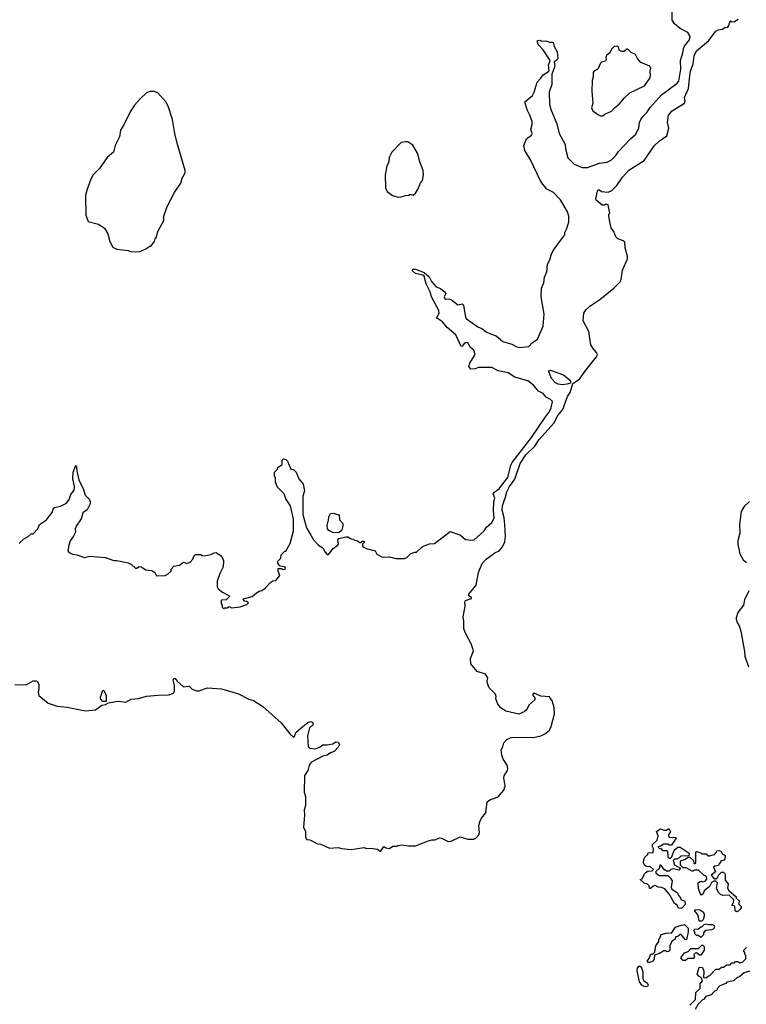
# Model space of a CAD drawing. Extents: x 2086813 to 2278017, y 548126 to 753336.
# Tile 402 of 461: x 2242290 to 2248964, y 668218 to 677261. Entities that reach past the tile are written whole.
import ezdxf

# ---------------------------------------------------------------- set-up
doc = ezdxf.new("R2010")
doc.units = 0

msp = doc.modelspace()

# ---------------------------------------------------------------- linework, layer by layer
at = {"layer": '0CON10XD'}
for points in [[(2242535, 672667.5), (2242587.5, 672735), (2242597.5, 672765), (2242610.7, 672779.3), (2242665, 672793.3), (2242719.3, 672820.7), (2242743.3, 672855), (2242760.3, 672899.7), (2242789.7, 672940.3), (2242794.2, 672975), (2242776.7, 673045), (2242781.2, 673105), (2242805, 673170), (2242812.5, 673155), (2242813.3, 673115), (2242833.8, 673035), (2242875.8, 672945.8), (2242890, 672895), (2242927.1, 672857.1), (2242936.2, 672835), (2242936.7, 672815), (2242909.3, 672760.7), (2242869.3, 672730.7), (2242854.2, 672675.8), (2242809.3, 672610.7), (2242800, 672585), (2242801.2, 672555), (2242785, 672517.5), (2242753.3, 672475), (2242740, 672435), (2242733, 672383), (2242745, 672367.5), (2242775, 672352.5), (2242815, 672346.7), (2242885, 672320), (2242935, 672333.3), (2243075, 672320), (2243155, 672293.3), (2243183, 672293), (2243285, 672272.5), (2243317, 672257), (2243353.6, 672223.6), (2243367, 672223), (2243385, 672237.5), (2243405, 672236.7), (2243449.5, 672209.5), (2243505, 672203.3), (2243530, 672185), (2243545, 672152.5), (2243625, 672157.5), (2243655, 672170), (2243682.5, 672195), (2243682.5, 672215), (2243705, 672242.5), (2243757.7, 672252.3), (2243795, 672280), (2243825, 672267.5), (2243855, 672277.5), (2243880, 672305), (2243890, 672335), (2243905, 672347.5), (2243955, 672350), (2243965, 672340), (2243985, 672337.5), (2244045, 672348), (2244075, 672364), (2244095.9, 672365.9), (2244145, 672332.5), (2244161.2, 672295), (2244158.8, 672235), (2244126.7, 672175), (2244102.5, 672105), (2244103, 672053), (2244112.5, 672035), (2244152.6, 672002.6), (2244220, 671965), (2244186.7, 671933.3), (2244145, 671930), (2244140, 671925), (2244140, 671895), (2244150, 671885), (2244150, 671865), (2244165, 671850), (2244175, 671860), (2244195, 671860), (2244215, 671870), (2244235, 671860), (2244315, 671867.5), (2244375, 671890), (2244390, 671905), (2244375, 671917.5), (2244355, 671920), (2244341.7, 671938.3), (2244353.6, 671946.4), (2244425.7, 671964.3), (2244465, 671997.5), (2244488.3, 672011.7), (2244515, 672017.5), (2244545, 672040), (2244597.5, 672095), (2244615, 672106.7), (2244641.7, 672111.7), (2244680, 672155), (2244663.8, 672195), (2244665, 672220), (2244695, 672220), (2244705, 672210), (2244727.5, 672215), (2244730, 672225), (2244720, 672235), (2244681.7, 672241.7), (2244660, 672265), (2244660, 672275), (2244665, 672290), (2244687.5, 672315), (2244693, 672347), (2244725, 672380), (2244735, 672380), (2244775, 672450), (2244803.3, 672565), (2244803.6, 672673.6), (2244776.4, 672796.4), (2244735, 672860), (2244717.5, 672905), (2244655, 672970), (2244640, 673015), (2244640, 673055), (2244630, 673065), (2244630, 673105), (2244658.3, 673131.7), (2244661.7, 673148.3), (2244700, 673175), (2244700, 673215), (2244711.7, 673228.3), (2244735, 673220), (2244750, 673205), (2244781.7, 673131.7), (2244805, 673130), (2244830, 673105), (2244853, 673043), (2244892.5, 672995), (2244906.7, 672935), (2244890, 672885), (2244890, 672715), (2244923.3, 672595), (2244962.5, 672525), (2244987.5, 672485), (2245033.6, 672433.6), (2245075, 672410), (2245095, 672370), (2245115, 672350), (2245125, 672350), (2245173.6, 672406.4), (2245209.3, 672430.7), (2245217.5, 672445), (2245213.3, 672485), (2245222.5, 672495), (2245285, 672512.5), (2245305, 672512.5), (2245335, 672492.5), (2245355, 672490), (2245365, 672480), (2245385, 672477.5), (2245415, 672460), (2245425, 672460), (2245435, 672470), (2245455, 672470), (2245458.3, 672461.7), (2245440, 672445), (2245440, 672425), (2245450, 672415), (2245473, 672403), (2245555, 672382.5), (2245570.7, 672350.7), (2245615, 672327.5), (2245635, 672323.3), (2245685, 672327.5), (2245745, 672312.5), (2245825, 672312.5), (2245845, 672320), (2245880, 672355), (2245915, 672370), (2245935, 672370), (2245983.6, 672416.4), (2246005, 672427.5), (2246055, 672446.7), (2246100.7, 672449.3), (2246245, 672561.2), (2246340, 672525), (2246385, 672487.5), (2246445, 672480), (2246465, 672483.8), (2246555, 672566.2), (2246578.8, 672601.2), (2246625, 672643.3), (2246640, 672665), (2246646.9, 672685), (2246641.7, 672751.7), (2246645.4, 672835), (2246652.5, 672865), (2246638.1, 672905), (2246647.6, 672922.4), (2246695, 672953.3), (2246727.1, 672997.1), (2246773, 673055), (2246800.1, 673169.9), (2246812.2, 673195), (2246991.8, 673425), (2247117.8, 673612.2), (2247153.8, 673655), (2247172.7, 673695), (2247183, 673753), (2247165, 673772.5), (2247123.8, 673793.8), (2247097.6, 673827.6), (2247055, 673850), (2247008.8, 673905), (2246956.2, 673945), (2246836.8, 673976.8), (2246775, 674016.7), (2246684.3, 674034.3), (2246625, 674067.1), (2246505, 674066.2), (2246473.3, 674053.3), (2246432, 674052), (2246416.4, 674076.4), (2246425, 674107.5), (2246473.3, 674185), (2246461.2, 674225), (2246430.5, 674250.5), (2246405, 674292.5), (2246395, 674296.7), (2246375, 674290), (2246355, 674262.5), (2246345, 674260), (2246295.8, 674365.8), (2246216.7, 674435), (2246173.3, 674485), (2246126.2, 674515), (2246121.2, 674525), (2246141.2, 674565), (2246138.8, 674588.8), (2246072.2, 674715), (2246061.1, 674761.1), (2246022.9, 674835), (2246006.2, 674906.2), (2245994, 674914), (2245925, 674929.2), (2245896.7, 674955), (2245901.7, 674968.3), (2245925, 674970.8), (2246005, 674940), (2246050.3, 674900.3), (2246073.1, 674855), (2246115, 674806.2), (2246155, 674791.2), (2246190, 674765), (2246202.5, 674745), (2246190, 674715), (2246195, 674696.7), (2246205, 674692.5), (2246235, 674697.5), (2246265, 674682.5), (2246315, 674642.5), (2246355, 674650), (2246365, 674640), (2246385.8, 674525), (2246395, 674512.9), (2246498.5, 674438.5), (2246535.9, 674425.9), (2246574.6, 674394.6), (2246614, 674375), (2246665.9, 674355.9), (2246728.6, 674305), (2246811.1, 674281.1), (2246856.7, 674255), (2246885, 674250), (2246965, 674260), (2246996.1, 674293.9), (2247045, 674327.5), (2247098.8, 674445), (2247107.5, 674555), (2247078.5, 674715), (2247081.9, 674795), (2247103.8, 674845), (2247110, 674895), (2247130, 674945), (2247136.7, 675015), (2247160, 675055), (2247175, 675110), (2247193.3, 675145), (2247256.7, 675233.3), (2247297.5, 675285), (2247297.5, 675305), (2247316, 675344), (2247333.3, 675405), (2247333.8, 675455), (2247322.5, 675495), (2247256.9, 675606.9), (2247193.3, 675675), (2247130, 675705), (2247076.2, 675775), (2246981.2, 675975), (2246930.5, 676060.5), (2246918.8, 676105), (2246946.2, 676165), (2246989.3, 676200.7), (2246996.7, 676215), (2246983.8, 676255), (2246996.7, 676295), (2246996.7, 676325), (2246976, 676385), (2246951.7, 676431.7), (2246930.8, 676505), (2246999.2, 676565), (2247015.5, 676594.5), (2247043.8, 676686.2), (2247077.4, 676722.6), (2247097.1, 676755), (2247147.5, 676785), (2247152.5, 676795), (2247148.3, 676818.3), (2247147, 676843), (2247162.5, 676885), (2247098.8, 676985), (2247051.7, 677031.7), (2247043, 677067), (2247065, 677072.5), (2247087, 677063), (2247123, 677067), (2247155, 677053.8), (2247190, 677055), (2247197.5, 677015), (2247227.5, 676965), (2247232, 676905), (2247225, 676891.2), (2247197.5, 676875), (2247203.6, 676833.6), (2247178.8, 676761.2), (2247176.9, 676665), (2247154.1, 676594.1), (2247156, 676485), (2247165.8, 676445), (2247224, 676305), (2247243.8, 676215), (2247300.5, 676115), (2247303.5, 676075), (2247325, 675992.5), (2247383.1, 675933.1), (2247455, 675902.5), (2247505, 675902.5), (2247615, 675943.1), (2247685, 675951.5), (2247724.3, 675975), (2247765, 676013.3), (2247790.4, 676049.6), (2247898.6, 676165), (2247946.7, 676205), (2247976.9, 676265), (2247983.3, 676315), (2247994.4, 676345), (2248015, 676375.8), (2248050.5, 676409.5), (2248080, 676455), (2248185, 676570), (2248325.2, 676674.8), (2248343.6, 676695), (2248361.9, 676805), (2248360.3, 676885), (2248381.1, 676955), (2248386.4, 676995), (2248395, 677018), (2248442.9, 677075), (2248448.1, 677105), (2248425, 677144), (2248355, 677178.8), (2248305, 677223.3), (2248282.5, 677255), (2248283.1, 677355)], [(2248443.5, 676746.5), (2248450.7, 676789.3), (2248476.4, 676855), (2248485, 676930), (2248506.5, 676975), (2248615.8, 677065), (2248682.5, 677155), (2248705, 677166.7), (2248745, 677172.5), (2248765, 677187.5), (2248795, 677193.3), (2248803.9, 677206.1), (2248815, 677250), (2248831.7, 677241.7), (2248855, 677244), (2248890, 677265)], [(2247625, 676376.7), (2247645, 676377.5), (2247665, 676393.3), (2247725, 676420), (2247755.8, 676454.2), (2247795, 676483.8), (2247845.8, 676544.2), (2247895, 676588.8), (2248027.3, 676652.7), (2248073.9, 676716.1), (2248083.3, 676745), (2248080, 676785), (2248086.7, 676815), (2248077.5, 676835), (2247995, 676867.5), (2247963.9, 676903.9), (2247945, 676942.5), (2247905, 676960), (2247875, 676990), (2247865, 676990), (2247841.7, 676968.3), (2247818.3, 676968.3), (2247795, 676980), (2247792.5, 677005), (2247785, 677012.5), (2247775, 677017.5), (2247750, 677015), (2247727, 676993), (2247706.4, 676953.6), (2247682.5, 676935), (2247673.6, 676916.4), (2247676.7, 676893.3), (2247669.3, 676880.7), (2247635, 676870), (2247625, 676860), (2247600, 676805), (2247563.9, 676786.1), (2247556.7, 676775), (2247556.7, 676735), (2247546.4, 676703.6), (2247543.3, 676605), (2247553.3, 676495), (2247540.7, 676450.7), (2247553.6, 676423.6), (2247599.3, 676389.3), (2247625, 676376.7)], [(2242245, 671156), (2242348.3, 671151.7), (2242415, 671187.5), (2242439.3, 671189.3), (2242453, 671183), (2242466, 671156), (2242465.8, 671114.2), (2242458.8, 671085), (2242465.7, 671055), (2242551.9, 670985), (2242635, 670957.3), (2242725, 670947.9), (2242895, 670913.2), (2242985, 670922), (2243045, 670966.5), (2243078.3, 670971.7), (2243104.2, 670985.8), (2243195, 671002.2), (2243265, 670991.8), (2243315, 671020.2), (2243382, 671025), (2243455, 671047.6), (2243562.5, 671057.5), (2243661.2, 671058.8), (2243702.7, 671075), (2243710.3, 671095), (2243711.4, 671145), (2243698.5, 671195), (2243705, 671211.4), (2243718.8, 671208.8), (2243736.7, 671185), (2243794.3, 671135), (2243845, 671139.2), (2243872.6, 671112.6), (2243915, 671096.3), (2243935, 671097.6), (2244015, 671125.2), (2244145, 671116.3), (2244300, 671070), (2244395, 671021.4), (2244437.9, 671007.9), (2244523.6, 670953.6), (2244691.6, 670801.6), (2244775, 670697.5), (2244805, 670672.2), (2244813, 670677), (2244825, 670714.4), (2244874.1, 670755.9), (2244935, 670807.1), (2244965, 670815.7), (2244983.1, 670805), (2244982.5, 670785), (2244951.8, 670758.2), (2244934.6, 670685), (2244938.1, 670585), (2244955, 670570.5), (2245006, 670564), (2245048.6, 670581.4), (2245075, 670600), (2245115, 670600), (2245165, 670611.4), (2245195, 670627.1), (2245215, 670624), (2245225.8, 670605), (2245215, 670578.8), (2245179.1, 670540.9), (2245145, 670528), (2245112.9, 670507.1), (2245075, 670498), (2244965, 670438), (2244950, 670415), (2244936.7, 670365), (2244905, 670320), (2244903.1, 670165), (2244914.4, 670125), (2244913.8, 670045), (2244901.5, 670005), (2244907.2, 669955), (2244895.9, 669845.9), (2244914.1, 669805.9), (2244916.2, 669755), (2244925, 669732.5), (2244955, 669727.5), (2245025, 669692.5), (2245055, 669687.5), (2245135, 669652.5), (2245215, 669657.5), (2245245, 669647.5), (2245335, 669640), (2245455, 669657.5), (2245475, 669650), (2245515, 669652.5), (2245575, 669642.5), (2245605, 669620), (2245635, 669667.5), (2245653.8, 669653.8), (2245685, 669647.5), (2245718.3, 669671.7), (2245755, 669670), (2245763, 669677), (2245795, 669682.5), (2245865, 669672.5), (2245925, 669672.5), (2246035, 669717.5), (2246075, 669727.5), (2246105, 669727.5), (2246145, 669746.7), (2246165, 669742.5), (2246225, 669712.5), (2246253.6, 669716.4), (2246335, 669756.7), (2246405, 669733.3), (2246460, 669735), (2246480, 669745), (2246505.8, 669775), (2246512, 669795), (2246506.2, 669855), (2246516.2, 669895), (2246532.7, 669927.3), (2246570, 669975), (2246583.9, 670076.1), (2246606.7, 670095), (2246685, 670123.8), (2246736.8, 670183.2), (2246748.6, 670225), (2246737.7, 670297.7), (2246740, 670315), (2246771.2, 670365), (2246774, 670385), (2246766, 670415), (2246729.3, 670469.3), (2246717.5, 670505), (2246712.5, 670555), (2246727, 670583), (2246735, 670620), (2246765, 670650), (2246805, 670667.5), (2246905, 670672.5), (2247008.3, 670668.3), (2247075, 670683.1), (2247120, 670705), (2247157.1, 670735), (2247172.2, 670767.8), (2247200.8, 670885), (2247197.7, 670945), (2247180, 671005), (2247155, 671042.9), (2247075, 671048.6), (2247015, 671076.2), (2247003.3, 671065), (2247002.5, 671055), (2247021.7, 671031.7), (2247022.5, 671015), (2246965, 670966.7), (2246946.7, 670925), (2246922.5, 670905), (2246875, 670883.3), (2246755, 670908.8), (2246710.5, 670940.5), (2246682.5, 670975), (2246663, 671023), (2246667.5, 671045), (2246660, 671065), (2246603.3, 671125), (2246587.5, 671165), (2246582.5, 671185), (2246590, 671215), (2246569.3, 671249.3), (2246492.5, 671275), (2246433.3, 671345), (2246430.5, 671395), (2246457.8, 671465), (2246437.6, 671527.6), (2246383.2, 671625), (2246367.8, 671665), (2246370.6, 671735), (2246364, 671775), (2246381.2, 671875), (2246378.8, 671915), (2246385, 671926.7), (2246440, 671945), (2246440, 671955), (2246415, 671970), (2246414, 671985), (2246483.2, 672066.8), (2246503.1, 672185), (2246537.5, 672265), (2246575, 672304.7), (2246655, 672363.4), (2246695, 672381.6), (2246725, 672418.2), (2246746.4, 672465), (2246752.8, 672515), (2246744.5, 672624.5), (2246740.7, 672685), (2246722, 672755), (2246725, 672799.2), (2246749.5, 672865), (2246763.3, 672925), (2246789.4, 672975), (2246837.8, 673042.2), (2246887.8, 673185), (2246940, 673265), (2247020, 673345), (2247061.2, 673405), (2247197.1, 673555), (2247231, 673625), (2247278.3, 673681.7), (2247320.8, 673799.2), (2247344.4, 673835.6), (2247370.3, 673919.7), (2247430.9, 673959.1), (2247479.8, 674030.2), (2247588.2, 674165), (2247595.6, 674185), (2247588.9, 674205), (2247553.3, 674245), (2247536.4, 674275), (2247516, 674396), (2247464.4, 674495), (2247470, 674565), (2247489.1, 674595), (2247525, 674630.4), (2247618.1, 674691.9), (2247746.5, 674793.5), (2247800.5, 674849.5), (2247814.7, 674875), (2247825, 674960), (2247872.3, 675065), (2247872.9, 675085), (2247850, 675165), (2247846.6, 675216.6), (2247835, 675229.4), (2247785, 675246.9), (2247764.3, 675265), (2247746.2, 675315), (2247721.4, 675345), (2247710, 675405), (2247700, 675455), (2247700, 675475), (2247710, 675485), (2247695, 675560), (2247675, 675567.5), (2247661.7, 675558.3), (2247638.3, 675558.3), (2247585, 675602.5), (2247580, 675615), (2247597.5, 675685), (2247605, 675696.7), (2247615, 675696.7), (2247633.9, 675683.9), (2247695, 675677.5), (2247727.4, 675692.6), (2247775, 675738.8), (2247826, 675815), (2247885, 675878.8), (2248025, 675968), (2248120, 676105), (2248163.8, 676145), (2248233.8, 676195), (2248253.3, 676265), (2248241.2, 676315), (2248250, 676385), (2248283.3, 676425), (2248396.2, 676495), (2248402, 676515), (2248396.7, 676545), (2248432, 676628), (2248443.5, 676746.5)], [(2243318.3, 675128.3), (2243395, 675132.5), (2243450, 675155), (2243485, 675180), (2243495, 675180), (2243527, 675223), (2243533, 675247), (2243547, 675263), (2243557.5, 675315), (2243612.5, 675415), (2243613.3, 675455), (2243644.1, 675545.9), (2243713.3, 675675), (2243770.7, 675759.3), (2243783.3, 675805), (2243810, 675855), (2243811.2, 675875), (2243735.9, 676125.9), (2243714.1, 676214.1), (2243693.3, 676345), (2243653.3, 676465), (2243632.5, 676505), (2243558.3, 676588.3), (2243525, 676602.5), (2243485, 676602.5), (2243455, 676587.5), (2243395, 676532.5), (2243343.9, 676476.1), (2243303.3, 676415), (2243246.7, 676295), (2243216.7, 676245), (2243206.2, 676185), (2243166.7, 676105), (2243151.2, 676045), (2243094.2, 675995.8), (2243022, 675895), (2242966, 675835), (2242942, 675795), (2242909.2, 675705), (2242895.7, 675645), (2242897.1, 675465), (2242917.5, 675407.5), (2243015, 675384), (2243070, 675345), (2243100, 675295), (2243116.7, 675225), (2243145, 675172.5), (2243183, 675153), (2243285, 675140), (2243318.3, 675128.3)], [(2245765, 675630), (2245795, 675632.5), (2245833, 675647), (2245865, 675650), (2245875, 675657.5), (2245905, 675650), (2245925, 675667.5), (2245947.7, 675702.3), (2245973, 675767), (2245990, 675785), (2245997.5, 675835), (2245996.4, 675876.4), (2245965.9, 675955.9), (2245945, 676036.2), (2245899.5, 676109.5), (2245855, 676137.5), (2245835, 676140), (2245795, 676132.5), (2245706.7, 676045), (2245683.8, 675995), (2245681.2, 675955), (2245661.2, 675915), (2245646.7, 675835), (2245650, 675715), (2245665, 675682.5), (2245715, 675647.5), (2245765, 675630)], [(2247275, 673906.9), (2247235, 673913.2), (2247210.5, 673925), (2247174.6, 673965), (2247146.7, 674035), (2247165, 674040.8), (2247285, 674000.5), (2247337.8, 673955), (2247352.2, 673935), (2247347.6, 673922.4), (2247315, 673912.9), (2247275, 673906.9)], [(2248991.4, 672835), (2248945, 672791.1), (2248916.2, 672745), (2248901.8, 672625), (2248903.6, 672545), (2248885.6, 672475), (2248885.6, 672445), (2248903.7, 672353.7), (2248935, 672299.2), (2248965, 672274.4)], [(2245195, 672546.5), (2245165, 672552.5), (2245130.5, 672570.5), (2245116.5, 672585), (2245113.8, 672615), (2245127.7, 672665), (2245128.7, 672695), (2245145, 672726.2), (2245165, 672730), (2245225, 672713.8), (2245228, 672668), (2245256.7, 672635), (2245258.9, 672615), (2245248.4, 672571.6), (2245225, 672550), (2245195, 672546.5)], [(2242285, 672449.2), (2242325, 672490), (2242367.5, 672515), (2242395, 672540), (2242415, 672540), (2242456.1, 672583.9), (2242472.5, 672625), (2242535, 672667.5)], [(2248986, 672015), (2248947.7, 671932.3), (2248937.5, 671885), (2248886.7, 671815), (2248871.7, 671768.3), (2248870, 671755), (2248880, 671725), (2248898.8, 671695), (2248912.9, 671645), (2248948, 671458), (2248950.9, 671415), (2248985, 671316.2)], [(2243055, 670998.5), (2243032.5, 671022.5), (2243032.4, 671037.6), (2243055, 671103.3), (2243065, 671096.7), (2243083.8, 671053.8), (2243085, 671000), (2243055, 670998.5)], [(2248365, 669097.5), (2248340.7, 669100.7), (2248328.3, 669128.3), (2248302.5, 669145), (2248257, 669227), (2248215, 669277.5), (2248185, 669290), (2248155, 669292.5), (2248125, 669310), (2248105, 669300), (2248085, 669280), (2248075, 669280), (2248070, 669305), (2248055, 669320), (2248025, 669330), (2247990, 669365), (2248008.3, 669371.7), (2248027.5, 669415), (2248045, 669432.5), (2248058.3, 669441.7), (2248097.5, 669442.5), (2248110, 669455), (2248085, 669480), (2248045, 669482.5), (2248027.5, 669495), (2248020, 669515), (2248022.5, 669545), (2248031.7, 669568.3), (2248060, 669595), (2248061.7, 669608.3), (2248108.3, 669611.7), (2248112.5, 669645), (2248102.5, 669665), (2248103, 669687), (2248146.1, 669723.9), (2248152.5, 669765), (2248140, 669805), (2248175, 669830), (2248205, 669817.5), (2248231.7, 669818.3), (2248245, 669830), (2248255, 669830), (2248266.7, 669805), (2248250, 669775), (2248251.7, 669751.7), (2248315, 669750), (2248320, 669745), (2248275, 669680), (2248255, 669680), (2248245, 669690), (2248205, 669690), (2248175, 669670), (2248150, 669665), (2248165, 669650), (2248178.3, 669648.3), (2248195, 669630), (2248235, 669630), (2248240, 669625), (2248243, 669573), (2248255, 669560), (2248265, 669560), (2248278.3, 669571.7), (2248300, 669635), (2248335, 669660), (2248355, 669660), (2248375, 669650), (2248440, 669605), (2248435, 669580), (2248363, 669577), (2248348.3, 669561.7), (2248325, 669550), (2248305, 669550), (2248291.7, 669538.3), (2248305, 669500), (2248358.3, 669468.3), (2248345, 669450), (2248295, 669462.5), (2248270, 669455), (2248255, 669440), (2248235, 669440), (2248225, 669450), (2248215, 669450), (2248175, 669500), (2248170, 669495), (2248162.5, 669465), (2248131.7, 669438.3), (2248131.7, 669421.7), (2248165, 669400), (2248241.7, 669401.7), (2248266.4, 669376.4), (2248281.7, 669351.7), (2248272.5, 669295), (2248280, 669275), (2248327.5, 669245), (2248343, 669213), (2248360, 669195), (2248361.7, 669181.7), (2248400, 669165), (2248402.5, 669135), (2248375, 669102.5), (2248365, 669097.5)], [(2248875, 669067.5), (2248862.5, 669075), (2248858.3, 669118.3), (2248830, 669125), (2248847, 669153), (2248848.3, 669178.3), (2248805, 669220), (2248748.3, 669218.3), (2248725, 669227.5), (2248707.5, 669245), (2248690, 669285), (2248697.5, 669335), (2248685, 669350), (2248665, 669350), (2248643.6, 669336.4), (2248625, 669300), (2248575, 669260), (2248567, 669233), (2248551.7, 669221.7), (2248540, 669235), (2248523, 669283), (2248520, 669335), (2248545, 669347.5), (2248565, 669342.5), (2248585, 669350), (2248601.7, 669368.3), (2248598.3, 669388.3), (2248585, 669400), (2248575, 669400), (2248525, 669450), (2248485, 669450), (2248475, 669440), (2248465, 669440), (2248411.7, 669471.7), (2248382.5, 669472.5), (2248360, 669495), (2248360, 669535), (2248405, 669550), (2248425, 669570), (2248445, 669570), (2248478.3, 669538.3), (2248481.7, 669511.7), (2248495, 669510), (2248500, 669515), (2248500, 669615), (2248505, 669620), (2248545, 669610), (2248555, 669600), (2248595, 669600), (2248615, 669580), (2248625, 669580), (2248670, 669595), (2248690, 669615), (2248693, 669627), (2248715, 669630), (2248730, 669625), (2248741.7, 669601.7), (2248770, 669585), (2248767, 669553), (2248755, 669540), (2248730, 669535), (2248730, 669525), (2248710, 669505), (2248708.3, 669491.7), (2248673, 669487), (2248661.7, 669478.3), (2248680, 669435), (2248640, 669405), (2248660.7, 669380.7), (2248675, 669370), (2248685, 669370), (2248698.3, 669381.7), (2248711.7, 669408.3), (2248735, 669430), (2248755, 669430), (2248765, 669420), (2248770, 669405), (2248768.3, 669358.3), (2248796.7, 669325), (2248790, 669285), (2248803.6, 669263.6), (2248870, 669205), (2248871.7, 669191.7), (2248900, 669165), (2248891.7, 669141.7), (2248917, 669117), (2248916.7, 669105), (2248905, 669087.5), (2248885, 669070), (2248875, 669067.5)], [(2248535, 668980), (2248530, 668985), (2248522.5, 669035), (2248490, 669075), (2248495, 669090), (2248537, 669087), (2248568.3, 669068.3), (2248577.5, 669045), (2248577, 669027), (2248567, 668993), (2248555, 668982.5), (2248535, 668980)], [(2248063, 668603), (2248052.5, 668615), (2248070.7, 668639.3), (2248083.3, 668675), (2248095, 668682.5), (2248108.3, 668681.7), (2248122.5, 668697.5), (2248132.5, 668755), (2248160, 668795), (2248160, 668815), (2248170, 668825), (2248181.7, 668858.3), (2248237, 668873), (2248277.5, 668872.5), (2248313.6, 668926.4), (2248355, 668942.5), (2248395, 668950), (2248428.3, 668918.3), (2248430, 668885), (2248415, 668810), (2248401.7, 668811.7), (2248365, 668860), (2248355, 668860), (2248335, 668840), (2248311.7, 668838.3), (2248310, 668815), (2248283.6, 668796.4), (2248270, 668775), (2248262.5, 668755), (2248260, 668715), (2248248.3, 668701.7), (2248235, 668700), (2248225, 668710), (2248205, 668710), (2248166.7, 668683.3), (2248121.7, 668668.3), (2248117.5, 668635), (2248107.5, 668615), (2248075, 668603.3), (2248063, 668603)], [(2248545, 668830), (2248525, 668850), (2248505, 668850), (2248490, 668865), (2248490, 668885), (2248480, 668895), (2248491.7, 668908.3), (2248525, 668910), (2248545, 668930), (2248555, 668930), (2248575, 668950), (2248595, 668957.5), (2248615, 668950), (2248655, 668950), (2248670, 668935), (2248665, 668912.5), (2248645, 668902.5), (2248593, 668897), (2248581.7, 668888.3), (2248570, 668875), (2248570, 668855), (2248545, 668830)], [(2248405, 668620), (2248385, 668620), (2248362.5, 668645), (2248395, 668690), (2248428.3, 668701.7), (2248455, 668730), (2248525, 668730), (2248555, 668760), (2248565, 668760), (2248575, 668750), (2248576.7, 668715), (2248545, 668670), (2248535, 668670), (2248505, 668690), (2248493, 668687), (2248482.5, 668675), (2248487, 668653), (2248475, 668640), (2248425, 668640), (2248405, 668620)], [(2248445, 668210), (2248498.3, 668261.7), (2248500, 668325), (2248538.3, 668361.7), (2248540, 668405), (2248560, 668435), (2248550, 668465), (2248527, 668477), (2248513.3, 668493.3), (2248530, 668560), (2248560, 668555), (2248573, 668523), (2248570, 668465), (2248595, 668460), (2248615, 668480), (2248628.3, 668481.7), (2248685, 668540), (2248715, 668540), (2248735, 668560), (2248755, 668560), (2248785, 668580), (2248815, 668580), (2248831.7, 668598.3), (2248855, 668600), (2248865, 668610), (2248885, 668610), (2248905, 668597.5), (2248933, 668607), (2248960, 668635), (2248960, 668665), (2248950, 668675), (2248950, 668695), (2248940, 668705), (2248940, 668715), (2248965, 668740)], [(2248045, 668377.5), (2248025, 668380), (2248003.3, 668395), (2247983.8, 668425), (2247961.2, 668525), (2247965, 668550), (2247975, 668567.5), (2247988.3, 668568.3), (2248001.7, 668551.7), (2248012.5, 668515), (2248012.5, 668455), (2248023.6, 668433.6), (2248052.5, 668415), (2248062.5, 668395), (2248055, 668382.5), (2248045, 668377.5)], [(2248995, 668522.5), (2248943, 668507), (2248905, 668472.5), (2248875, 668460), (2248845, 668432.5), (2248785, 668420), (2248775, 668410), (2248721.7, 668388.3), (2248701.7, 668368.3), (2248690, 668345), (2248671.7, 668338.3), (2248640, 668305), (2248591.7, 668288.3), (2248580, 668275), (2248580, 668265), (2248561.7, 668258.3), (2248521.7, 668218.3), (2248495, 668170)]]:
    msp.add_lwpolyline(points, dxfattribs=at)

doc.saveas('drawing.dxf')
